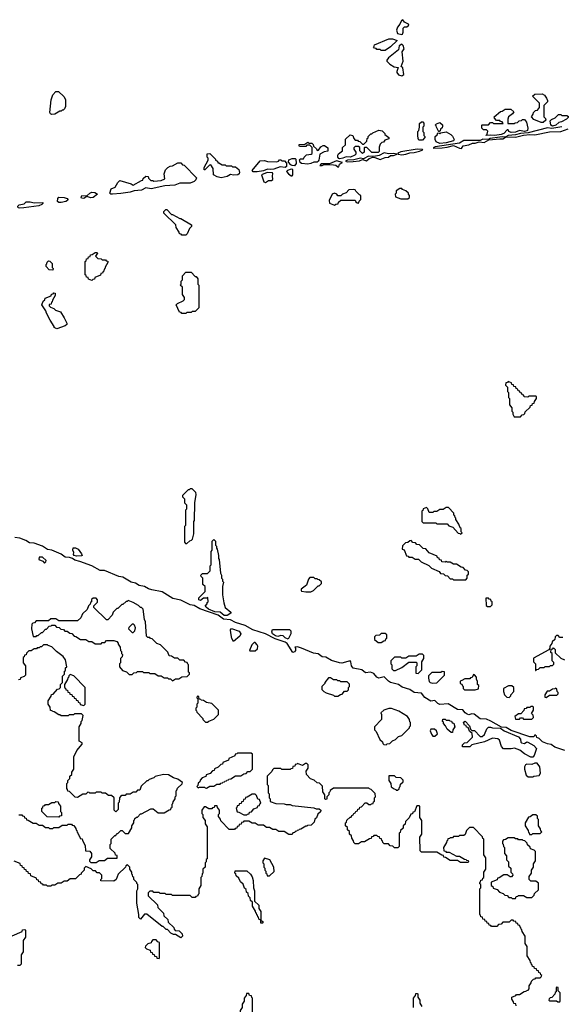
# Model space of a CAD drawing. Extents: x 2889633 to 3052318, y 540750 to 918690.
# Tile 265 of 656: x 2944005 to 2949250, y 732125 to 741668. Entities that reach past the tile are written whole.
import ezdxf

# ---------------------------------------------------------------- set-up
doc = ezdxf.new("R2010")
doc.units = 0

msp = doc.modelspace()

# ---------------------------------------------------------------- linework, layer by layer
at = {"layer": '0CON02XD'}
for points in [[(2947705, 741522.5), (2947713, 741527), (2947720, 741545), (2947717.5, 741585), (2947733, 741597), (2947755, 741597.5), (2947772.5, 741615), (2947770, 741625), (2947732.3, 741642.3), (2947715, 741667.5), (2947701.7, 741658.3), (2947686.1, 741623.9), (2947662.5, 741595), (2947652.5, 741565), (2947662.5, 741535), (2947705, 741522.5)], [(2947545, 741370), (2947505, 741370), (2947495, 741380), (2947465, 741380), (2947458.3, 741388.3), (2947441.7, 741391.7), (2947430, 741405), (2947438.3, 741411.7), (2947440, 741425), (2947578.3, 741481.7), (2947615, 741482.5), (2947660, 741465), (2947597.5, 741405), (2947545, 741370)], [(2947705, 741122.5), (2947726.2, 741135), (2947715, 741200), (2947700, 741215), (2947720, 741265), (2947710, 741355), (2947726.7, 741385), (2947717.7, 741417.7), (2947705, 741430), (2947680, 741415), (2947672.5, 741375), (2947575, 741297.5), (2947560, 741275), (2947560, 741265), (2947590, 741235), (2947631.2, 741211.2), (2947670, 741205), (2947656.2, 741165), (2947658.8, 741155), (2947675, 741133.3), (2947705, 741122.5)], [(2944315, 740747.5), (2944303.6, 740753.6), (2944298.3, 740768.3), (2944308.3, 740891.7), (2944325, 740940), (2944355, 740970), (2944381.7, 740971.7), (2944433, 740923), (2944447.5, 740895), (2944447.5, 740825), (2944440, 740805), (2944425, 740790), (2944415, 740790), (2944405, 740780), (2944395, 740780), (2944345, 740752.5), (2944315, 740747.5)], [(2949075, 740672.5), (2949055, 740672.5), (2948985, 740700), (2948960, 740725), (2948978.3, 740751.7), (2948981.7, 740768.3), (2949001.7, 740788.3), (2949018.3, 740791.7), (2949040, 740815), (2949038.3, 740858.3), (2948970, 740925), (2948993, 740947), (2949065, 740950), (2949087.5, 740935), (2949108.3, 740908.3), (2949117.5, 740885), (2949115, 740870), (2949080, 740835), (2949080, 740725), (2949098.3, 740708.3), (2949100, 740695), (2949075, 740672.5)], [(2948605, 740544.5), (2948565, 740548.8), (2948520, 740545), (2948531.7, 740558.3), (2948537.5, 740587.5), (2948525, 740600), (2948495, 740600), (2948480, 740615), (2948480, 740645), (2948485, 740650), (2948545, 740650), (2948565, 740670), (2948585, 740670), (2948595, 740660), (2948688.3, 740661.7), (2948678.3, 740678.3), (2948661.7, 740681.7), (2948655, 740690), (2948621.7, 740691.7), (2948601.7, 740711.7), (2948600, 740725), (2948661.7, 740778.3), (2948678.3, 740781.7), (2948705, 740800), (2948761.7, 740801.7), (2948790, 740775), (2948776.4, 740753.6), (2948740, 740725), (2948732.5, 740705), (2948731.7, 740661.7), (2948795, 740660), (2948801.7, 740668.3), (2948825, 740670), (2948841.7, 740688.3), (2948865, 740690), (2948875, 740700), (2948895, 740700), (2948913.6, 740673.6), (2948927.5, 740615), (2948924.2, 740595), (2948915, 740588.9), (2948894.6, 740584.6), (2948845, 740594.2), (2948805, 740576.2), (2948765, 740573.1), (2948742.5, 740585), (2948735, 740600), (2948725, 740600), (2948692.5, 740565), (2948667.5, 740555), (2948605, 740544.5)], [(2949165, 740634.5), (2949148.8, 740645), (2949143, 740687), (2949155, 740700), (2949190, 740715), (2949221.7, 740748.3), (2949245, 740750), (2949255, 740740), (2949305, 740740), (2949318.3, 740728.3), (2949318.3, 740721.7), (2949300, 740705), (2949251.7, 740678.3), (2949225, 740672.5), (2949196.7, 740645), (2949165, 740634.5)], [(2947105, 740318), (2947095, 740322), (2947086.2, 740335), (2947086.7, 740353.3), (2947093.6, 740366.4), (2947130, 740395), (2947131.7, 740428.3), (2947160, 740455), (2947161.7, 740508.3), (2947205, 740550), (2947230, 740545), (2947240, 740515), (2947255, 740500), (2947275, 740500), (2947281.7, 740491.7), (2947298.3, 740488.3), (2947325, 740460), (2947338.3, 740461.7), (2947368.3, 740491.7), (2947370, 740515), (2947378.3, 740521.7), (2947380, 740535), (2947405, 740560), (2947415, 740560), (2947425, 740570), (2947483, 740597), (2947515, 740590), (2947540, 740565), (2947540, 740555), (2947580, 740525), (2947578.3, 740511.7), (2947541.7, 740498.3), (2947528.3, 740481.7), (2947511.7, 740478.3), (2947495, 740460), (2947487, 740433), (2947485, 740390), (2947475, 740380), (2947415, 740380), (2947368.3, 740428.3), (2947345, 740430), (2947340, 740425), (2947340, 740385), (2947325, 740370), (2947300, 740395), (2947298.3, 740428.3), (2947285, 740440), (2947255, 740440), (2947240, 740425), (2947241.7, 740411.7), (2947260, 740385), (2947260, 740365), (2947250, 740355), (2947207.5, 740335), (2947165, 740337.5), (2947135, 740324.2), (2947105, 740318)], [(2947905, 740500), (2947870.7, 740500.7), (2947862.5, 740515), (2947860, 740545), (2947860, 740585), (2947870, 740595), (2947877.5, 740625), (2947878.3, 740661.7), (2947895, 740677.5), (2947907.5, 740677.5), (2947920, 740665), (2947920, 740635), (2947910, 740625), (2947910, 740585), (2947920, 740575), (2947920, 740545), (2947930, 740535), (2947930, 740525), (2947905, 740500)], [(2948065, 740580), (2948040, 740625), (2948038.3, 740638.3), (2948030, 740645), (2948041.7, 740658.3), (2948075, 740670), (2948098.3, 740648.3), (2948100, 740635), (2948095, 740620), (2948080, 740605), (2948078.3, 740591.7), (2948065, 740580)], [(2949255, 740628.6), (2949157, 740613), (2949115, 740618.8), (2948928.6, 740571.4), (2948855, 740565.8), (2948807.7, 740552.3), (2948734.2, 740545.8), (2948711.7, 740531.7), (2948805, 740528.8), (2948885, 740548.8), (2948945, 740554), (2948995, 740550.8), (2949135, 740581.4), (2949245, 740583.8), (2949315, 740610)], [(2948285, 740420), (2948300, 740445), (2948356.1, 740453.9), (2948390.7, 740469.3), (2948415, 740470), (2948455, 740483.3), (2948503, 740477), (2948548.3, 740501.7), (2948655, 740513.8), (2948685, 740512), (2948708.3, 740528.3), (2948685, 740533.3), (2948655, 740530), (2948560, 740515), (2948545, 740506.7), (2948490.5, 740509.6), (2948463.3, 740496.7), (2948305, 740496.7), (2948265, 740471.2), (2948030, 740435), (2948010, 740425), (2948015, 740423.3), (2948095, 740426.7), (2948145, 740431.2), (2948205, 740447.5), (2948265, 740422.5), (2948285, 740420)], [(2948075, 740467.5), (2948037.5, 740485), (2948030, 740505), (2948030, 740535), (2948048.3, 740551.7), (2948055, 740570), (2948068.3, 740568.3), (2948075, 740560), (2948085, 740570), (2948135, 740580), (2948180, 740555), (2948195, 740540), (2948212.5, 740505), (2948207.5, 740495), (2948135, 740474.5), (2948075, 740467.5)], [(2946795, 740267.1), (2946735, 740272.5), (2946720, 740285), (2946718.3, 740298.3), (2946710, 740305), (2946725, 740320), (2946755, 740320), (2946760, 740335), (2946783, 740357), (2946827, 740363), (2946838.3, 740371.7), (2946838.3, 740428.3), (2946815, 740450), (2946785, 740450), (2946775, 740440), (2946715, 740440), (2946710, 740445), (2946711.7, 740458.3), (2946765, 740460), (2946795, 740480), (2946805, 740470), (2946835, 740470), (2946848.3, 740458.3), (2946851.7, 740441.7), (2946880, 740415), (2946885, 740400), (2946898.3, 740401.7), (2946920, 740435), (2946945, 740447.5), (2946957, 740447), (2946990, 740425), (2946988.3, 740391.7), (2946953, 740387), (2946910, 740365), (2946903.3, 740305), (2946896.7, 740295), (2946885, 740286.7), (2946855, 740286.7), (2946825, 740272.9), (2946795, 740267.1)], [(2947705, 740356.7), (2947745, 740363.8), (2947783.9, 740376.1), (2947825, 740378.8), (2947878, 740392), (2947910, 740405), (2947905, 740410), (2947855, 740411.2), (2947695, 740387.1), (2947667.5, 740375), (2947670, 740365), (2947705, 740356.7)], [(2945955, 740134.5), (2945917.5, 740145), (2945882.5, 740165), (2945880, 740225), (2945855, 740260), (2945841.7, 740258.3), (2945798.3, 740211.7), (2945791.7, 740211.7), (2945790, 740235), (2945830, 740305), (2945830, 740325), (2945820, 740335), (2945821.7, 740368.3), (2945845, 740370), (2945900, 740315), (2945900, 740305), (2945920, 740295), (2945925, 740280), (2945935, 740280), (2945965, 740260), (2945995, 740260), (2946005, 740250), (2946055, 740250), (2946065, 740240), (2946095, 740240), (2946127, 740217), (2946133.8, 740185), (2946131.2, 740175), (2946117.5, 740165), (2946075, 740159.2), (2946045, 740167.5), (2946015, 740147.5), (2945955, 740134.5)], [(2946265, 740193.8), (2946257.5, 740205), (2946335, 740300), (2946375, 740302.5), (2946405, 740292.5), (2946495, 740290), (2946510, 740295), (2946521.7, 740308.3), (2946535, 740310), (2946545, 740300), (2946568.3, 740298.3), (2946587.5, 740277.5), (2946588.8, 740245), (2946575, 740234.2), (2946527, 740243), (2946465, 740217.5), (2946435, 740214.4), (2946405, 740220), (2946365, 740204.3), (2946305, 740194.3), (2946265, 740193.8)], [(2946665, 740251.4), (2946645, 740252.9), (2946631.7, 740261.7), (2946608.3, 740288.3), (2946611.7, 740308.3), (2946645, 740322.5), (2946671.7, 740321.7), (2946680, 740315), (2946681.2, 740275), (2946665, 740251.4)], [(2947175, 740290), (2947235, 740294), (2947295, 740301.2), (2947325, 740312.5), (2947365, 740300), (2947388.8, 740321.2), (2947425, 740333.8), (2947445, 740333.3), (2947495, 740312.5), (2947545, 740333.3), (2947575, 740336.7), (2947595, 740350), (2947625, 740350), (2947660, 740365), (2947625, 740370), (2947575, 740366), (2947535, 740377.5), (2947487.5, 740352.5), (2947435, 740340), (2947384.1, 740345.9), (2947335, 740320), (2947305, 740326.2), (2947239.3, 740310.7), (2947180, 740305), (2947160, 740295), (2947175, 740290)], [(2944905, 739976), (2944886.7, 739976.7), (2944877.5, 739985), (2944891.7, 740028.3), (2944930, 740045), (2944955, 740090), (2944975, 740110), (2945085, 740077.5), (2945105, 740062.5), (2945185, 740110), (2945198.3, 740111.7), (2945201.7, 740128.3), (2945225, 740150), (2945248.3, 740148.3), (2945251.7, 740131.7), (2945275, 740110), (2945295, 740110), (2945305, 740102.5), (2945375, 740107.5), (2945410, 740125), (2945402.5, 740175), (2945417, 740213), (2945440, 740235), (2945463, 740247), (2945485, 740250), (2945535, 740280), (2945565, 740280), (2945581.7, 740261.7), (2945598.3, 740258.3), (2945717.5, 740135), (2945710, 740115), (2945695, 740098.8), (2945655, 740084.3), (2945555, 740083.8), (2945507.6, 740062.4), (2945411.7, 740058.3), (2945277.7, 740027.7), (2945225, 740036.7), (2945185, 740014.2), (2945115, 740008.8), (2945075, 739995.8), (2944985, 739984.3), (2944905, 739976)], [(2946645, 740153.3), (2946650, 740165), (2946650, 740215), (2946635, 740220), (2946597.5, 740205), (2946590, 740195), (2946607.5, 740175), (2946633.9, 740153.9), (2946645, 740153.3)], [(2947095, 740240), (2947103.6, 740266.4), (2947130, 740285), (2947071.7, 740298.3), (2947005, 740270), (2946925, 740270), (2946910, 740255), (2946935, 740253.8), (2946955, 740262.5), (2947045, 740261.2), (2947067, 740257), (2947085, 740240), (2947095, 740240)], [(2946385, 740090), (2946415, 740110), (2946445, 740110), (2946455, 740120), (2946452.5, 740155), (2946457.5, 740175), (2946453, 740183), (2946400, 740185), (2946347.5, 740165), (2946370, 740095), (2946385, 740090)], [(2947055, 739870), (2947065, 739880), (2947088.3, 739881.7), (2947091.7, 739898.3), (2947115, 739920), (2947255, 739920), (2947261.7, 739901.7), (2947271.7, 739891.7), (2947285, 739890), (2947291.7, 739908.3), (2947310, 739925), (2947310, 739965), (2947295, 739970), (2947260, 740005), (2947255, 740020), (2947235, 740022.5), (2947193, 740017), (2947165, 739990), (2947130, 739975), (2947115, 739960), (2947085, 739960), (2947076.4, 739976.4), (2947055, 739987.5), (2947030, 739975), (2947002.5, 739915), (2947005, 739890), (2947055, 739870)], [(2947765, 739930), (2947780, 739945), (2947780, 739965), (2947770, 739975), (2947770, 739985), (2947745, 740010), (2947711.7, 740021.7), (2947705, 740030), (2947685, 740030), (2947651.7, 740008.3), (2947650, 739985), (2947640, 739975), (2947645, 739950), (2947695, 739930), (2947765, 739930)], [(2944384.3, 739894.3), (2944370, 739905), (2944373.8, 739935), (2944385, 739946.2), (2944436.7, 739943.3), (2944463.6, 739933.6), (2944470, 739925), (2944466.7, 739915), (2944452.5, 739905), (2944405, 739894.4), (2944384.3, 739894.3)], [(2944625, 739934), (2944605, 739937.5), (2944601.2, 739945), (2944607.5, 739962.5), (2944655, 739960), (2944685, 739987.5), (2944703.6, 739996.4), (2944731.7, 739991.7), (2944760, 739975), (2944717.5, 739945), (2944695, 739942.5), (2944655, 739952.5), (2944625, 739934)], [(2944005, 739840), (2943990, 739845), (2943988.3, 739861.7), (2943998.3, 739871.7), (2944047, 739883), (2944068.3, 739901.7), (2944105, 739902.5), (2944145, 739892.5), (2944230, 739895), (2944230, 739885), (2944220, 739875), (2944190, 739865), (2944045, 739844), (2944005, 739840)], [(2945615, 739580), (2945575, 739580), (2945568.3, 739588.3), (2945551.7, 739591.7), (2945548.3, 739608.3), (2945520, 739655), (2945518.3, 739678.3), (2945401.7, 739791.7), (2945401.7, 739808.3), (2945421.7, 739828.3), (2945428.3, 739828.3), (2945475, 739780), (2945485, 739780), (2945555, 739740), (2945565, 739740), (2945668.3, 739678.3), (2945668.3, 739661.7), (2945650, 739645), (2945628.3, 739591.7), (2945615, 739580)], [(2944705, 739140), (2944671.7, 739151.7), (2944668.3, 739168.3), (2944651.7, 739171.7), (2944648.3, 739188.3), (2944640, 739195), (2944640, 739325), (2944648.3, 739331.7), (2944651.7, 739348.3), (2944668.3, 739351.7), (2944671.7, 739368.3), (2944688.3, 739371.7), (2944691.7, 739388.3), (2944708.3, 739391.7), (2944735, 739410), (2944755, 739410), (2944760, 739405), (2944740, 739375), (2944761.7, 739351.7), (2944795, 739350), (2944805, 739340), (2944835, 739340), (2944841.7, 739331.7), (2944858.3, 739328.3), (2944860, 739315), (2944831.7, 739268.3), (2944828.3, 739251.7), (2944821.7, 739248.3), (2944818.3, 739231.7), (2944811.7, 739228.3), (2944808.3, 739211.7), (2944791.7, 739208.3), (2944788.3, 739191.7), (2944731.7, 739168.3), (2944728.3, 739151.7), (2944711.7, 739148.3), (2944705, 739140)], [(2944325, 739240), (2944291.7, 739241.7), (2944260, 739275), (2944260, 739295), (2944268.3, 739301.7), (2944271.7, 739318.3), (2944285, 739330), (2944298.3, 739328.3), (2944320, 739305), (2944320, 739265), (2944330, 739255), (2944325, 739240)], [(2945615, 738820), (2945575, 738820), (2945568.3, 738828.3), (2945551.7, 738831.7), (2945520, 738905), (2945531.7, 738918.3), (2945588.3, 738941.7), (2945600, 738955), (2945600, 738975), (2945580, 739005), (2945580, 739075), (2945560, 739095), (2945570, 739105), (2945570, 739135), (2945580, 739145), (2945580, 739185), (2945615, 739220), (2945665, 739220), (2945705, 739180), (2945715, 739180), (2945730, 739155), (2945730, 739105), (2945740, 739095), (2945740, 738875), (2945705, 738840), (2945675, 738840), (2945665, 738830), (2945625, 738830), (2945615, 738820)], [(2944365, 738672.5), (2944340, 738685), (2944340, 738695), (2944300, 738755), (2944263, 738823), (2944257, 738847), (2944220, 738905), (2944231.7, 738938.3), (2944248.3, 738951.7), (2944251.7, 738968.3), (2944308.3, 738991.7), (2944311.7, 739008.3), (2944328.3, 739011.7), (2944335, 739020), (2944348.3, 739018.3), (2944350, 738995), (2944321.7, 738948.3), (2944318.3, 738931.7), (2944311.7, 738928.3), (2944308.3, 738911.7), (2944291.7, 738908.3), (2944290, 738895), (2944301.7, 738881.7), (2944335, 738870), (2944353, 738853), (2944400, 738835), (2944437, 738777), (2944460, 738725), (2944460, 738715), (2944445, 738700), (2944365, 738672.5)], [(2948855, 737820), (2948871.7, 737838.3), (2948888.3, 737841.7), (2948898.3, 737851.7), (2948901.7, 737868.3), (2948948.3, 737911.7), (2948951.7, 737928.3), (2948968.3, 737931.7), (2948971.7, 737948.3), (2948988.3, 737951.7), (2948991.7, 737968.3), (2949010, 737995), (2949010, 738015), (2949005, 738020), (2948935, 738020), (2948925, 738010), (2948891.7, 738011.7), (2948888.3, 738028.3), (2948871.7, 738031.7), (2948868.3, 738048.3), (2948851.7, 738051.7), (2948848.3, 738068.3), (2948831.7, 738071.7), (2948828.3, 738088.3), (2948811.7, 738091.7), (2948808.3, 738108.3), (2948791.7, 738111.7), (2948788.3, 738128.3), (2948771.7, 738131.7), (2948768.3, 738148.3), (2948735, 738160), (2948728.3, 738151.7), (2948711.7, 738148.3), (2948710, 738125), (2948730, 738105), (2948730, 738065), (2948740, 738055), (2948740, 738005), (2948750, 737995), (2948750, 737935), (2948770, 737905), (2948770, 737875), (2948780, 737865), (2948780, 737845), (2948795, 737820), (2948855, 737820)], [(2945625, 736590), (2945651.7, 736618.3), (2945668.3, 736621.7), (2945678.3, 736631.7), (2945692.5, 736685), (2945692.5, 736805), (2945697.5, 736815), (2945702.5, 736985), (2945712.5, 737065), (2945710, 737085), (2945675, 737120), (2945655, 737120), (2945645, 737110), (2945635, 737110), (2945580, 737055), (2945581.7, 737041.7), (2945600, 737025), (2945600, 736985), (2945620, 736965), (2945620, 736925), (2945610, 736915), (2945610, 736765), (2945600, 736755), (2945600, 736605), (2945611.7, 736591.7), (2945625, 736590)], [(2948275, 736680), (2948290, 736695), (2948280, 736705), (2948280, 736735), (2948271.7, 736741.7), (2948258.3, 736778.3), (2948230, 736825), (2948230, 736835), (2948221.7, 736841.7), (2948218.3, 736858.3), (2948210, 736865), (2948210, 736885), (2948158.3, 736938.3), (2948135, 736940), (2948105, 736920), (2948075, 736920), (2948045, 736900), (2948015, 736900), (2948005, 736890), (2947971.7, 736891.7), (2947958.3, 736928.3), (2947945, 736940), (2947911.7, 736928.3), (2947908.3, 736911.7), (2947900, 736905), (2947900, 736805), (2947911.7, 736791.7), (2948035, 736790), (2948045, 736780), (2948145, 736780), (2948161.7, 736761.7), (2948198.3, 736748.3), (2948251.7, 736691.7), (2948268.3, 736688.3), (2948275, 736680)], [(2949284.3, 734584.3), (2949187.8, 734617.8), (2949152.5, 734642.5), (2949115, 734648.1), (2949067.9, 734667.9), (2949035, 734702.5), (2949011.7, 734711.7), (2949010, 734725), (2948995, 734737.5), (2948982.5, 734717.5), (2948945, 734717.5), (2948765, 734777.1), (2948715, 734806.2), (2948670.5, 734810.4), (2948569.1, 734869.1), (2948525, 734887.5), (2948463.1, 734893.1), (2948405, 734937.5), (2948385, 734940), (2948355, 734932), (2948337, 734937), (2948318.8, 734948.8), (2948295, 734978), (2948245, 734982.5), (2948155, 735036), (2948075, 735032), (2948055, 735040), (2948025, 735068), (2947985, 735063.3), (2947929.4, 735099.4), (2947895, 735140), (2947825, 735145.8), (2947783.3, 735175), (2947707.5, 735197.5), (2947675, 735224), (2947597.5, 735245), (2947575, 735256.2), (2947535, 735300), (2947484.3, 735284.3), (2947463.8, 735295), (2947435, 735332.5), (2947403, 735343), (2947355, 735337.5), (2947317.3, 735367.3), (2947234.3, 735384.3), (2947218, 735405), (2947212.5, 735445), (2947205, 735452.5), (2947125, 735431.2), (2947103, 735433), (2947025, 735456.2), (2946968.6, 735488.6), (2946933.1, 735493.1), (2946895, 735522), (2946849.4, 735529.4), (2946735, 735578), (2946695, 735588.8), (2946670, 735585), (2946676.7, 735576.7), (2946676.7, 735555), (2946665, 735540), (2946650, 735535), (2946595, 735622.5), (2946575.6, 735635.6), (2946478.3, 735668.3), (2946385.9, 735715.9), (2946264.1, 735754.1), (2946187.5, 735795), (2946096.2, 735825), (2946045, 735850), (2945978.3, 735858.3), (2945925.5, 735895.5), (2945748.3, 735958.3), (2945695, 735990), (2945655, 735997.5), (2945565, 736042), (2945488.1, 736058.1), (2945385, 736122), (2945283, 736143), (2945252.5, 736152.5), (2945215, 736174), (2945162.7, 736182.7), (2945125, 736207.5), (2945085.6, 736215.5), (2945003.9, 736263.9), (2944965, 736270.8), (2944825, 736328.8), (2944785, 736328.8), (2944702.5, 736375), (2944587.3, 736417.3), (2944538.3, 736428.3), (2944516.7, 736445), (2944485.9, 736455.9), (2944445, 736458.8), (2944405, 736486), (2944315, 736526), (2944274, 736534), (2944225, 736566.2), (2944145, 736595.7), (2944098.8, 736598.8), (2944065, 736619.2), (2944005, 736641.2), (2943957.5, 736647.5)], [(2945985, 735892), (2945947, 735927), (2945895, 735929.2), (2945833.3, 735955), (2945810, 735975), (2945800, 735985), (2945820, 736005), (2945821.7, 736018.3), (2945830, 736025), (2945828.3, 736068.3), (2945815, 736060), (2945785, 736060), (2945755, 736040), (2945740, 736045), (2945740, 736065), (2945800, 736125), (2945800, 736175), (2945780, 736195), (2945780, 736255), (2945761.7, 736271.7), (2945760, 736285), (2945775, 736300), (2945825, 736300), (2945850, 736325), (2945850, 736375), (2945860, 736385), (2945860, 736515), (2945870, 736525), (2945870, 736615), (2945885, 736630), (2945900, 736615), (2945900, 736575), (2945910, 736565), (2945910, 736545), (2945917, 736537), (2945930, 736475), (2945930, 736445), (2945937.5, 736435), (2945950, 736305), (2945960, 736285), (2945960, 736255), (2945970, 736245), (2945970, 736225), (2945977.5, 736215), (2945967.5, 736175), (2945967.5, 736095), (2945982.5, 736015), (2945995, 735970), (2946050, 735925), (2946050, 735915), (2946015, 735893.8), (2945985, 735892)], [(2948325, 736240), (2948340, 736255), (2948340, 736285), (2948350, 736295), (2948350, 736315), (2948338.3, 736328.3), (2948321.7, 736331.7), (2948298.3, 736358.3), (2948281.7, 736361.7), (2948235, 736390), (2948205, 736390), (2948175, 736410), (2948145, 736410), (2948135, 736420), (2948125, 736410), (2948091.7, 736411.7), (2948088.3, 736428.3), (2948071.7, 736431.7), (2948068.3, 736448.3), (2948051.7, 736451.7), (2948048.3, 736468.3), (2947971.7, 736501.7), (2947938.3, 736538.3), (2947911.7, 736541.7), (2947878.3, 736578.3), (2947851.7, 736581.7), (2947838.3, 736598.3), (2947811.7, 736601.7), (2947795, 736620), (2947781.7, 736618.3), (2947765, 736600), (2947741.7, 736598.3), (2947711.7, 736568.3), (2947710, 736535), (2947728.3, 736528.3), (2947751.7, 736471.7), (2947768.3, 736468.3), (2947775, 736460), (2947805, 736460), (2947835, 736440), (2947868.3, 736438.3), (2947891.7, 736411.7), (2947968.3, 736378.3), (2947991.7, 736351.7), (2948068.3, 736318.3), (2948081.7, 736301.7), (2948108.3, 736298.3), (2948125, 736280), (2948148.3, 736278.3), (2948175, 736250), (2948195, 736250), (2948205, 736240), (2948325, 736240)], [(2944555, 736467.5), (2944532.5, 736475), (2944527.5, 736485), (2944530, 736505), (2944520, 736525), (2944521.7, 736548.3), (2944545, 736550), (2944570, 736535), (2944605, 736490), (2944610, 736475), (2944605, 736470), (2944555, 736467.5)], [(2944245, 736400), (2944258.3, 736411.7), (2944260, 736425), (2944225, 736460), (2944195, 736460), (2944190, 736435), (2944228.3, 736418.3), (2944245, 736400)], [(2946825, 736122.5), (2946850, 736135), (2946895, 736180), (2946905, 736180), (2946928.3, 736201.7), (2946928.3, 736218.3), (2946905, 736240), (2946891.7, 736241.7), (2946885, 736250), (2946865, 736250), (2946855, 736260), (2946815, 736260), (2946802.5, 736245), (2946783, 736187), (2946731.7, 736148.3), (2946730, 736135), (2946735, 736130), (2946775, 736122.5), (2946825, 736122.5)], [(2945485, 735260), (2945515, 735280), (2945545, 735280), (2945575, 735300), (2945628.3, 735301.7), (2945650, 735325), (2945648.3, 735338.3), (2945640, 735345), (2945640, 735415), (2945631.7, 735421.7), (2945628.3, 735438.3), (2945611.7, 735441.7), (2945595, 735460), (2945555, 735460), (2945535, 735480), (2945505, 735480), (2945475, 735500), (2945451.7, 735501.7), (2945438.3, 735538.3), (2945368.3, 735608.3), (2945331.7, 735621.7), (2945288.3, 735668.3), (2945271.7, 735671.7), (2945265, 735680), (2945245, 735680), (2945231.7, 735691.7), (2945221.7, 735831.7), (2945212.5, 735855), (2945200, 735955), (2945185, 735970), (2945175, 735970), (2945155, 735990), (2945105, 736020), (2945055, 736040), (2945045, 736030), (2945035, 736030), (2945005, 736000), (2944995, 736000), (2944955, 735960), (2944945, 735960), (2944910, 735925), (2944900, 735895), (2944858.3, 735851.7), (2944845, 735850), (2944721.7, 735971.7), (2944721.7, 735988.3), (2944758.3, 736021.7), (2944760, 736045), (2944745, 736060), (2944715, 736060), (2944701.7, 736048.3), (2944700, 736025), (2944691.7, 736018.3), (2944688.3, 736001.7), (2944671.7, 735988.3), (2944658.3, 735951.7), (2944611.7, 735908.3), (2944598.3, 735871.7), (2944565, 735840), (2944385, 735840), (2944355, 735860), (2944305, 735860), (2944285, 735840), (2944165, 735840), (2944148.3, 735821.7), (2944131.7, 735818.3), (2944121.7, 735808.3), (2944120, 735765), (2944135, 735690), (2944165, 735690), (2944171.7, 735698.3), (2944185, 735700), (2944215, 735730), (2944225, 735730), (2944255, 735760), (2944265, 735760), (2944291.7, 735788.3), (2944308.3, 735791.7), (2944315, 735800), (2944345, 735800), (2944361.7, 735781.7), (2944388.3, 735778.3), (2944401.7, 735761.7), (2944428.3, 735758.3), (2944441.7, 735741.7), (2944465, 735740), (2944491.7, 735721.7), (2944508.3, 735718.3), (2944531.7, 735691.7), (2944548.3, 735688.3), (2944595, 735660), (2944645, 735660), (2944675, 735640), (2944705, 735640), (2944735, 735620), (2944795, 735620), (2944805, 735630), (2944828.3, 735631.7), (2944845, 735650), (2944915, 735650), (2944945, 735640), (2944960, 735625), (2944960, 735615), (2944977, 735587), (2944980, 735555), (2944990, 735545), (2944990, 735525), (2945000, 735515), (2944998.3, 735491.7), (2944980, 735475), (2944980, 735435), (2944970, 735425), (2944970, 735395), (2945001.7, 735361.7), (2945038.3, 735348.3), (2945065, 735320), (2945095, 735320), (2945111.7, 735338.3), (2945135, 735340), (2945145, 735350), (2945195, 735350), (2945205, 735340), (2945255, 735340), (2945265, 735330), (2945315, 735330), (2945345, 735310), (2945375, 735310), (2945405, 735290), (2945435, 735290), (2945445, 735280), (2945465, 735280), (2945485, 735260)], [(2948565, 735980), (2948580, 735995), (2948580, 736025), (2948571.7, 736031.7), (2948568.3, 736048.3), (2948551.7, 736051.7), (2948545, 736060), (2948520, 736060), (2948521.7, 735991.7), (2948535, 735980), (2948565, 735980)], [(2945105, 735730), (2945120, 735745), (2945127.5, 735775), (2945118.3, 735798.3), (2945108.3, 735808.3), (2945095, 735810), (2945061.7, 735778.3), (2945060, 735765), (2945095, 735730), (2945105, 735730)], [(2946075, 735640), (2946060.7, 735670.7), (2946050, 735725), (2946047.5, 735755), (2946055, 735767.5), (2946130.7, 735740.7), (2946146.7, 735715), (2946136.4, 735693.6), (2946075, 735640)], [(2946605, 735662.5), (2946575, 735677.5), (2946555, 735696.7), (2946535, 735698), (2946505, 735688.6), (2946481.2, 735695), (2946453.8, 735715), (2946447.5, 735735), (2946451.7, 735758.3), (2946618.3, 735758.3), (2946630, 735745), (2946630, 735715), (2946605, 735662.5)], [(2947505, 735630), (2947531.7, 735648.3), (2947548.3, 735651.7), (2947551.7, 735668.3), (2947560, 735675), (2947560, 735705), (2947545, 735720), (2947505, 735720), (2947488.3, 735701.7), (2947455, 735700), (2947440, 735685), (2947441.7, 735661.7), (2947475, 735630), (2947505, 735630)], [(2949265, 735680), (2949235, 735680), (2949218.3, 735698.3), (2949205, 735700), (2949190, 735685), (2949188.3, 735661.7), (2949161.7, 735638.3), (2949158.3, 735621.7), (2949140, 735595), (2949140, 735575), (2949128.3, 735561.7), (2948981.7, 735478.3), (2948980, 735445), (2949000, 735425), (2949000, 735360), (2949005, 735360)], [(2943995, 733960), (2944025, 733960), (2944031.7, 733951.7), (2944048.3, 733948.3), (2944051.7, 733931.7), (2944068.3, 733928.3), (2944071.7, 733911.7), (2944088.3, 733908.3), (2944135, 733880), (2944165, 733880), (2944195, 733860), (2944225, 733860), (2944255, 733840), (2944285, 733840), (2944295, 733830), (2944325, 733830), (2944335, 733840), (2944385, 733840), (2944415, 733860), (2944465, 733860), (2944475, 733870), (2944505, 733870), (2944511.7, 733861.7), (2944528.3, 733858.3), (2944548.3, 733828.3), (2944551.7, 733811.7), (2944558.3, 733808.3), (2944561.7, 733791.7), (2944568.3, 733788.3), (2944571.7, 733771.7), (2944578.3, 733768.3), (2944581.7, 733751.7), (2944588.3, 733748.3), (2944591.7, 733731.7), (2944608.3, 733728.3), (2944611.7, 733711.7), (2944640, 733665), (2944641.7, 733611.7), (2944685, 733610), (2944700, 733585), (2944700, 733555), (2944680, 733525), (2944681.7, 733511.7), (2944695, 733500), (2944745, 733500), (2944775, 733520), (2944825, 733520), (2944855, 733540), (2944948.3, 733541.7), (2944948.3, 733568.3), (2944931.7, 733571.7), (2944928.3, 733588.3), (2944880, 733635), (2944880, 733675), (2944890, 733685), (2944890, 733725), (2944925, 733760), (2944935, 733760), (2944945, 733780), (2944955, 733780), (2944985, 733810), (2944998.3, 733808.3), (2945025, 733780), (2945058.3, 733781.7), (2945090, 733835), (2945090, 733855), (2945110, 733885), (2945110, 733905), (2945118.3, 733911.7), (2945120, 733925), (2945135, 733940), (2945145, 733940), (2945175, 733970), (2945185, 733970), (2945275, 734020), (2945298.3, 734018.3), (2945345, 733980), (2945405, 733980), (2945451.7, 734008.3), (2945468.3, 734011.7), (2945471.7, 734028.3), (2945480, 734035), (2945480, 734065), (2945488.3, 734071.7), (2945491.7, 734088.3), (2945510, 734115), (2945510, 734135), (2945520, 734145), (2945520, 734195), (2945528.3, 734201.7), (2945531.7, 734218.3), (2945578.3, 734261.7), (2945580, 734275), (2945537, 734307), (2945495, 734320), (2945445, 734350), (2945398.3, 734351.7), (2945318.3, 734331.7), (2945305, 734320), (2945260, 734305), (2945245, 734290), (2945235, 734290), (2945181.7, 734238.3), (2945168.3, 734201.7), (2945145, 734200), (2945128.3, 734181.7), (2945105, 734180), (2945075, 734160), (2945035, 734160), (2945025, 734150), (2944995, 734150), (2944981.7, 734138.3), (2944970, 734125), (2944967.5, 734085), (2944960, 734075), (2944957, 734013), (2944935, 733990), (2944920, 734005), (2944920, 734125), (2944895, 734150), (2944865, 734150), (2944835, 734170), (2944805, 734170), (2944795, 734180), (2944745, 734180), (2944735, 734170), (2944685, 734170), (2944678.3, 734178.3), (2944665, 734180), (2944645, 734160), (2944615, 734160), (2944565, 734130), (2944541.7, 734131.7), (2944488.3, 734188.3), (2944471.7, 734191.7), (2944468.3, 734208.3), (2944460, 734215), (2944460, 734265), (2944470, 734275), (2944470, 734295), (2944490, 734315), (2944490, 734335), (2944508.3, 734351.7), (2944510, 734375), (2944530, 734405), (2944530, 734525), (2944557.5, 734585), (2944610, 734645), (2944608.3, 734658.3), (2944580, 734675), (2944580, 734815), (2944600, 734845), (2944600, 734865), (2944610, 734875), (2944620, 734925), (2944605, 734940), (2944535, 734940), (2944525, 734930), (2944485, 734930), (2944475, 734920), (2944405, 734920), (2944395, 734930), (2944385, 734930), (2944338.3, 734958.3), (2944321.7, 734961.7), (2944318.3, 734968.3), (2944301.7, 734971.7), (2944300, 735005), (2944280, 735035), (2944280, 735065), (2944308.3, 735111.7), (2944311.7, 735128.3), (2944328.3, 735131.7), (2944371.7, 735178.3), (2944388.3, 735181.7), (2944400, 735195), (2944400, 735225), (2944420, 735245), (2944420, 735305), (2944440, 735325), (2944440, 735355), (2944448.3, 735361.7), (2944450, 735385), (2944460, 735395), (2944450, 735465), (2944426.4, 735496.4), (2944360, 735545), (2944315, 735590), (2944281.7, 735601.7), (2944275, 735610), (2944235, 735610), (2944215, 735590), (2944201.7, 735588.3), (2944195, 735580), (2944175, 735580), (2944168.3, 735571.7), (2944145, 735570), (2944115, 735550), (2944095, 735550), (2944071.7, 735528.3), (2944068.3, 735511.7), (2944051.7, 735508.3), (2944048.3, 735491.7), (2944040, 735485), (2944040, 735435), (2944060, 735405), (2944060, 735315), (2944048.3, 735301.7), (2944011.7, 735288.3), (2944008.3, 735271.7), (2943991.7, 735268.3)], [(2946285, 735550), (2946308.3, 735571.7), (2946310, 735595), (2946305, 735610), (2946285, 735630), (2946275, 735630), (2946251.7, 735608.3), (2946230, 735555), (2946235, 735550), (2946285, 735550)], [(2949005, 735360), (2949011.7, 735368.3), (2949028.3, 735371.7), (2949045, 735390), (2949085, 735390), (2949095, 735400), (2949135, 735400), (2949145, 735410), (2949165, 735410), (2949178.3, 735421.7), (2949178.3, 735438.3), (2949160, 735455), (2949160, 735525), (2949150, 735535), (2949151.7, 735568.3), (2949168.3, 735571.7), (2949175, 735580), (2949190, 735565), (2949191.7, 735531.7), (2949245, 735480), (2949280, 735465)], [(2947865, 735330), (2947900, 735365), (2947900, 735445), (2947920, 735475), (2947920, 735505), (2947905, 735520), (2947875, 735520), (2947845, 735500), (2947775, 735500), (2947745, 735480), (2947705, 735480), (2947695, 735490), (2947635, 735490), (2947600, 735455), (2947600, 735425), (2947610, 735415), (2947610, 735375), (2947625, 735360), (2947645, 735360), (2947705, 735390), (2947775, 735440), (2947845, 735440), (2947850, 735435), (2947850, 735405), (2947840, 735395), (2947840, 735335), (2947865, 735330)], [(2948005, 735237.5), (2948045, 735240), (2948120, 735315), (2948118.3, 735348.3), (2948095, 735350), (2948085, 735340), (2947995, 735340), (2947965, 735310), (2947962.5, 735285), (2947970, 735255), (2947980, 735245), (2948005, 735237.5)], [(2944625, 735020), (2944640, 735035), (2944640, 735195), (2944528.3, 735308.3), (2944495, 735320), (2944481.7, 735308.3), (2944478.3, 735291.7), (2944471.7, 735288.3), (2944468.3, 735271.7), (2944440, 735225), (2944440, 735195), (2944448.3, 735188.3), (2944451.7, 735171.7), (2944468.3, 735168.3), (2944471.7, 735151.7), (2944488.3, 735148.3), (2944491.7, 735131.7), (2944508.3, 735128.3), (2944511.7, 735111.7), (2944528.3, 735108.3), (2944531.7, 735091.7), (2944548.3, 735088.3), (2944551.7, 735071.7), (2944568.3, 735068.3), (2944571.7, 735051.7), (2944588.3, 735048.3), (2944591.7, 735031.7), (2944625, 735020)], [(2947085, 735110), (2947111.7, 735128.3), (2947128.3, 735131.7), (2947151.7, 735158.3), (2947175, 735160), (2947188.3, 735171.7), (2947190, 735195), (2947200, 735205), (2947198.3, 735228.3), (2947175, 735250), (2947115, 735250), (2947105, 735260), (2947085, 735260), (2947075, 735270), (2947045, 735270), (2947015, 735290), (2946995, 735290), (2946960, 735245), (2946960, 735235), (2946930, 735205), (2946930, 735175), (2946950, 735155), (2946973, 735143), (2947045, 735120), (2947055, 735110), (2947085, 735110)], [(2948311.7, 735171.7), (2948415, 735172.5), (2948448.3, 735181.7), (2948450, 735215), (2948440, 735225), (2948440, 735255), (2948430, 735275), (2948430, 735295), (2948408.3, 735318.3), (2948400, 735320), (2948388.3, 735291.7), (2948371.7, 735288.3), (2948365, 735280), (2948315, 735280), (2948288.3, 735261.7), (2948271.7, 735258.3), (2948270, 735235), (2948288.3, 735228.3), (2948291.7, 735211.7), (2948300, 735205), (2948300, 735185), (2948311.7, 735171.7)], [(2948745, 735100), (2948760, 735115), (2948760, 735125), (2948790, 735155), (2948790, 735195), (2948771.7, 735211.7), (2948738.3, 735211.7), (2948690, 735185), (2948690, 735155), (2948700, 735125), (2948721.7, 735101.7), (2948745, 735100)], [(2949105, 735100), (2949135, 735120), (2949208.3, 735121.7), (2949220, 735135), (2949218.3, 735148.3), (2949210, 735155), (2949208.3, 735178.3), (2949195, 735190), (2949188.3, 735181.7), (2949165, 735180), (2949135, 735160), (2949111.7, 735158.3), (2949090, 735125), (2949091.7, 735101.7), (2949105, 735100)], [(2945825, 734860), (2945835, 734870), (2945885, 734890), (2945930, 734935), (2945930, 734975), (2945865, 735040), (2945815, 735050), (2945785, 735070), (2945761.7, 735071.7), (2945758.3, 735078.3), (2945741.7, 735081.7), (2945738.3, 735108.3), (2945725, 735110), (2945720, 735095), (2945730, 735085), (2945730, 735045), (2945720, 735035), (2945720, 735005), (2945710, 734995), (2945710, 734975), (2945718.3, 734968.3), (2945720, 734955), (2945780, 734895), (2945780, 734885), (2945805, 734860), (2945825, 734860)], [(2947555, 734640), (2947565, 734650), (2947588.3, 734651.7), (2947615, 734680), (2947645, 734690), (2947675, 734720), (2947705, 734730), (2947780, 734805), (2947780, 734815), (2947790, 734825), (2947790, 734855), (2947783, 734863), (2947780, 734885), (2947760, 734915), (2947677, 734967), (2947605, 734992.5), (2947578.3, 734991.7), (2947533, 734977), (2947501.7, 734948.3), (2947510, 734935), (2947510, 734885), (2947440, 734815), (2947440, 734785), (2947458.3, 734768.3), (2947491.7, 734691.7), (2947518.3, 734668.3), (2947521.7, 734651.7), (2947531.7, 734641.7), (2947555, 734640)], [(2948965, 734890), (2948980, 734905), (2948978.3, 734928.3), (2948960, 734945), (2948980, 734975), (2948980, 735005), (2948975, 735010), (2948955, 735010), (2948945, 735000), (2948915, 735000), (2948908.3, 734991.7), (2948891.7, 734988.3), (2948888.3, 734971.7), (2948858.3, 734941.7), (2948835, 734940), (2948800, 734915), (2948805, 734890), (2948845, 734890), (2948855, 734900), (2948875, 734900), (2948885, 734890), (2948965, 734890)], [(2948195, 734760), (2948185, 734760), (2948145, 734790), (2948130, 734825), (2948110, 734845), (2948108.3, 734858.3), (2948100, 734865), (2948101.7, 734888.3), (2948125, 734890), (2948135, 734880), (2948165, 734880), (2948171.7, 734871.7), (2948188.3, 734868.3), (2948191.7, 734851.7), (2948208.3, 734848.3), (2948220, 734815), (2948200, 734785), (2948195, 734760)], [(2948975, 734520), (2948955, 734520), (2948893, 734553), (2948847, 734587), (2948797, 734607), (2948765, 734600), (2948691.7, 734601.7), (2948672.5, 734625), (2948652.5, 734685), (2948635, 734696.7), (2948585, 734703.3), (2948505, 734667.5), (2948385, 734640), (2948365, 734620), (2948291.7, 734621.7), (2948291.7, 734638.3), (2948311.7, 734658.3), (2948338.3, 734661.7), (2948390, 734715), (2948388.3, 734748.3), (2948361.7, 734771.7), (2948348.3, 734808.3), (2948331.7, 734811.7), (2948328.3, 734828.3), (2948311.7, 734831.7), (2948301.7, 734858.3), (2948318.3, 734868.3), (2948360, 734825), (2948371.7, 734791.7), (2948385, 734780), (2948408.3, 734778.3), (2948465, 734720), (2948485, 734720), (2948505, 734740), (2948530, 734795), (2948545, 734810), (2948565, 734810), (2948585, 734803.8), (2948660, 734800), (2948697.5, 734775), (2948835.9, 734715.9), (2948855.8, 734695.8), (2948857, 734667), (2948865, 734657.5), (2948895, 734652.5), (2948915, 734667.5), (2948925, 734666.7), (2948985, 734632.5), (2949010, 734605), (2948987.5, 734535), (2948975, 734520)], [(2948025, 734722.5), (2948050, 734745), (2948042.5, 734775), (2948021.7, 734791.7), (2947985, 734790), (2947980, 734775), (2947991.7, 734741.7), (2948005, 734722.5), (2948025, 734722.5)], [(2945815, 734220), (2945845, 734240), (2945885, 734240), (2945915, 734260), (2945945, 734260), (2945951.7, 734268.3), (2945968.3, 734271.7), (2945971.7, 734278.3), (2945988.3, 734281.7), (2945991.7, 734288.3), (2946008.3, 734291.7), (2946011.7, 734298.3), (2946028.3, 734301.7), (2946031.7, 734308.3), (2946048.3, 734311.7), (2946095, 734340), (2946145, 734340), (2946175, 734360), (2946198.3, 734361.7), (2946215, 734380), (2946238.3, 734381.7), (2946260, 734405), (2946258.3, 734548.3), (2946245, 734560), (2946115, 734560), (2946108.3, 734551.7), (2946091.7, 734548.3), (2946088.3, 734531.7), (2946031.7, 734508.3), (2946028.3, 734491.7), (2945971.7, 734468.3), (2945968.3, 734451.7), (2945951.7, 734448.3), (2945928.3, 734421.7), (2945891.7, 734408.3), (2945888.3, 734391.7), (2945871.7, 734388.3), (2945848.3, 734361.7), (2945811.7, 734348.3), (2945808.3, 734331.7), (2945771.7, 734318.3), (2945751.7, 734298.3), (2945748.3, 734281.7), (2945731.7, 734268.3), (2945730, 734245), (2945720, 734235), (2945731.7, 734221.7), (2945745, 734230), (2945795, 734230), (2945801.7, 734221.7), (2945815, 734220)], [(2948811.7, 732111.7), (2948808.3, 732128.3), (2948791.7, 732131.7), (2948788.3, 732148.3), (2948770, 732175), (2948770, 732195), (2948808.3, 732211.7), (2948815, 732220), (2948845, 732220), (2948891.7, 732248.3), (2948908.3, 732251.7), (2948911.7, 732258.3), (2948928.3, 732261.7), (2948940, 732275), (2948940, 732305), (2948958.3, 732331.7), (2948961.7, 732348.3), (2948981.7, 732368.3), (2948998.3, 732371.7), (2949005, 732380), (2949045, 732380), (2949055, 732390), (2949060, 732405), (2949051.7, 732411.7), (2949048.3, 732428.3), (2949031.7, 732431.7), (2949028.3, 732448.3), (2949011.7, 732451.7), (2949008.3, 732468.3), (2948991.7, 732471.7), (2948988.3, 732488.3), (2948971.7, 732491.7), (2948968.3, 732508.3), (2948961.7, 732511.7), (2948958.3, 732528.3), (2948951.7, 732531.7), (2948948.3, 732548.3), (2948920, 732595), (2948920, 732685), (2948900, 732715), (2948900, 732785), (2948871.7, 732831.7), (2948868.3, 732848.3), (2948861.7, 732851.7), (2948858.3, 732868.3), (2948851.7, 732871.7), (2948848.3, 732888.3), (2948831.7, 732891.7), (2948828.3, 732908.3), (2948811.7, 732911.7), (2948808.3, 732928.3), (2948791.7, 732931.7), (2948785, 732940), (2948765, 732940), (2948745, 732920), (2948685, 732920), (2948668.3, 732901.7), (2948641.7, 732898.3), (2948625, 732880), (2948575, 732880), (2948568.3, 732888.3), (2948551.7, 732891.7), (2948548.3, 732908.3), (2948531.7, 732911.7), (2948528.3, 732928.3), (2948511.7, 732931.7), (2948508.3, 732948.3), (2948491.7, 732951.7), (2948488.3, 732968.3), (2948471.7, 732971.7), (2948468.3, 732988.3), (2948460, 732995), (2948460, 733245), (2948470, 733255), (2948470, 733285), (2948461.7, 733291.7), (2948460, 733305), (2948468.3, 733311.7), (2948471.7, 733328.3), (2948488.3, 733331.7), (2948491.7, 733348.3), (2948500, 733355), (2948500, 733405), (2948520, 733435), (2948520, 733545), (2948500, 733575), (2948500, 733725), (2948491.7, 733731.7), (2948488.3, 733748.3), (2948398.3, 733838.3), (2948361.7, 733838.3), (2948331.7, 733808.3), (2948318.3, 733771.7), (2948305, 733760), (2948265, 733760), (2948255, 733750), (2948205, 733750), (2948195, 733740), (2948175, 733740), (2948168.3, 733731.7), (2948151.7, 733728.3), (2948148.3, 733711.7), (2948141.7, 733708.3), (2948138.3, 733691.7), (2948110, 733645), (2948111.7, 733611.7), (2948128.3, 733608.3), (2948135, 733600), (2948165, 733600), (2948235, 733560), (2948265, 733560), (2948311.7, 733531.7), (2948328.3, 733528.3), (2948331.7, 733521.7), (2948348.3, 733518.3), (2948350, 733505), (2948345, 733500), (2948275, 733500), (2948245, 733520), (2948175, 733520), (2948128.3, 733548.3), (2948111.7, 733551.7), (2948108.3, 733568.3), (2948091.7, 733571.7), (2948045, 733600), (2947895, 733600), (2947881.7, 733611.7), (2947880, 733745), (2947900, 733775), (2947900, 733905), (2947880, 733935), (2947880, 734045), (2947875, 734050), (2947851.7, 734048.3), (2947828.3, 733991.7), (2947811.7, 733988.3), (2947808.3, 733971.7), (2947791.7, 733968.3), (2947778.3, 733931.7), (2947741.7, 733898.3), (2947738.3, 733871.7), (2947720, 733855), (2947718.3, 733831.7), (2947691.7, 733808.3), (2947688.3, 733791.7), (2947680, 733785), (2947680, 733655), (2947668.3, 733641.7), (2947635, 733640), (2947618.3, 733658.3), (2947591.7, 733661.7), (2947575, 733680), (2947535, 733680), (2947521.7, 733691.7), (2947518.3, 733708.3), (2947511.7, 733711.7), (2947508.3, 733728.3), (2947491.7, 733731.7), (2947488.3, 733748.3), (2947471.7, 733751.7), (2947465, 733760), (2947435, 733760), (2947428.3, 733751.7), (2947411.7, 733748.3), (2947408.3, 733731.7), (2947391.7, 733728.3), (2947345, 733700), (2947315, 733700), (2947285, 733680), (2947255, 733680), (2947241.7, 733691.7), (2947238.3, 733708.3), (2947220, 733735), (2947218.3, 733758.3), (2947200, 733775), (2947198.3, 733798.3), (2947180, 733815), (2947178.3, 733838.3), (2947160, 733855), (2947160, 733885), (2947168.3, 733891.7), (2947171.7, 733908.3), (2947205, 733940), (2947215, 733940), (2947220, 733955), (2947235, 733960), (2947240, 733975), (2947255, 733980), (2947260, 733995), (2947275, 734000), (2947280, 734015), (2947295, 734020), (2947300, 734035), (2947315, 734040), (2947351.7, 734078.3), (2947368.3, 734078.3), (2947385, 734060), (2947405, 734060), (2947411.7, 734068.3), (2947428.3, 734071.7), (2947431.7, 734088.3), (2947440, 734095), (2947440, 734125), (2947450, 734135), (2947448.3, 734168.3), (2947408.3, 734208.3), (2947391.7, 734211.7), (2947385, 734220), (2947045, 734220), (2947011.7, 734198.3), (2947010, 734185), (2947000, 734175), (2947000, 734155), (2946980, 734135), (2946978.3, 734111.7), (2946965, 734110), (2946960, 734115), (2946960, 734155), (2946940, 734185), (2946938.3, 734238.3), (2946908.3, 734268.3), (2946885, 734270), (2946858.3, 734298.3), (2946821.7, 734311.7), (2946781.7, 734351.7), (2946780, 734385), (2946800, 734415), (2946800, 734445), (2946785, 734460), (2946771.7, 734458.3), (2946745, 734440), (2946695, 734460), (2946688.3, 734451.7), (2946671.7, 734448.3), (2946668.3, 734431.7), (2946651.7, 734428.3), (2946648.3, 734411.7), (2946631.7, 734408.3), (2946625, 734400), (2946545, 734400), (2946535, 734410), (2946465, 734410), (2946451.7, 734398.3), (2946448.3, 734381.7), (2946400, 734335), (2946400, 734255), (2946410, 734245), (2946410, 734175), (2946420, 734165), (2946420, 734125), (2946430, 734115), (2946431.7, 734091.7), (2946485, 734070), (2946565, 734067.5), (2946585, 734060), (2946625, 734060), (2946645, 734052.5), (2946855, 734030), (2946875, 734020), (2946905, 734020), (2946920, 734005), (2946918.3, 733991.7), (2946891.7, 733968.3), (2946878.3, 733931.7), (2946861.7, 733918.3), (2946858.3, 733891.7), (2946828.3, 733861.7), (2946791.7, 733858.3), (2946788.3, 733851.7), (2946775, 733850), (2946728.3, 733821.7), (2946711.7, 733818.3), (2946708.3, 733811.7), (2946691.7, 733808.3), (2946688.3, 733801.7), (2946671.7, 733798.3), (2946668.3, 733791.7), (2946651.7, 733788.3), (2946645, 733770), (2946611.7, 733771.7)], [(2948928.3, 734328.3), (2948975, 734330), (2948985, 734337.5), (2949037, 734343), (2949047.5, 734365), (2949043.3, 734425), (2949015, 734462.5), (2948995, 734463.3), (2948965, 734448.8), (2948915, 734452.5), (2948903.6, 734446.4), (2948893, 734427), (2948892.5, 734405), (2948910, 734345), (2948928.3, 734328.3)], [(2947665, 734200), (2947678.3, 734211.7), (2947681.7, 734228.3), (2947690, 734235), (2947691.7, 734258.3), (2947718.3, 734281.7), (2947718.3, 734298.3), (2947695, 734320), (2947651.7, 734321.7), (2947635, 734340), (2947580, 734340), (2947580, 734295), (2947600, 734265), (2947601.7, 734231.7), (2947631.7, 734211.7), (2947648.3, 734208.3), (2947651.7, 734201.7), (2947665, 734200)], [(2946205, 733960), (2946211.7, 733968.3), (2946228.3, 733971.7), (2946231.7, 733988.3), (2946248.3, 733991.7), (2946271.7, 734018.3), (2946308.3, 734031.7), (2946311.7, 734048.3), (2946328.3, 734051.7), (2946331.7, 734068.3), (2946340, 734075), (2946328.3, 734108.3), (2946311.7, 734111.7), (2946298.3, 734148.3), (2946285, 734160), (2946255, 734160), (2946208.3, 734131.7), (2946191.7, 734128.3), (2946188.3, 734111.7), (2946171.7, 734108.3), (2946168.3, 734091.7), (2946151.7, 734088.3), (2946148.3, 734071.7), (2946131.7, 734068.3), (2946128.3, 734051.7), (2946111.7, 734048.3), (2946108.3, 734031.7), (2946100, 734025), (2946111.7, 733991.7), (2946128.3, 733988.3), (2946175, 733960), (2946205, 733960)], [(2946611.7, 733771.7), (2946565, 733800), (2946515, 733800), (2946485, 733820), (2946455, 733820), (2946425, 733840), (2946395, 733840), (2946365, 733860), (2946315, 733860), (2946285, 733880), (2946255, 733880), (2946225, 733900), (2946175, 733900), (2946168.3, 733891.7), (2946151.7, 733888.3), (2946148.3, 733871.7), (2946131.7, 733868.3), (2946128.3, 733851.7), (2946111.7, 733848.3), (2946108.3, 733831.7), (2946091.7, 733828.3), (2946085, 733820), (2946035, 733820), (2945951.7, 733901.7), (2945948.3, 733918.3), (2945930, 733945), (2945930, 733965), (2945940, 733975), (2945940, 734005), (2945921.7, 734031.7), (2945918.3, 734048.3), (2945891.7, 734048.3), (2945888.3, 734031.7), (2945871.7, 734028.3), (2945865, 734020), (2945835, 734020), (2945805, 734040), (2945791.7, 734038.3), (2945770, 734005), (2945770, 733975), (2945780, 733965), (2945780, 733935), (2945800, 733905), (2945800, 733875), (2945820, 733845), (2945820, 733535), (2945811.7, 733528.3), (2945810, 733505), (2945800, 733495), (2945800, 733455), (2945780, 733435), (2945780, 733395), (2945771.7, 733388.3), (2945770, 733365), (2945760, 733355), (2945760, 733275), (2945740, 733245), (2945740, 733195), (2945731.7, 733188.3), (2945728.3, 733171.7), (2945711.7, 733168.3), (2945705, 733160), (2945675, 733160), (2945655, 733180), (2945485, 733180), (2945475, 733190), (2945425, 733190), (2945415, 733200), (2945365, 733200), (2945355, 733210), (2945305, 733210), (2945295, 733220), (2945265, 733220), (2945250, 733205), (2945250, 733175), (2945338.3, 733088.3), (2945341.7, 733061.7), (2945398.3, 733008.3), (2945401.7, 732981.7), (2945438.3, 732948.3), (2945441.7, 732921.7), (2945498.3, 732868.3), (2945501.7, 732851.7), (2945511.7, 732841.7), (2945548.3, 732838.3), (2945578.3, 732808.3), (2945580, 732785), (2945565, 732770), (2945515, 732800), (2945495, 732800), (2945470, 732815), (2945435, 732850), (2945425, 732850), (2945395, 732880), (2945385, 732880), (2945235, 733000), (2945215, 733000), (2945175, 732950), (2945160, 732965), (2945160, 732995), (2945140, 733105), (2945140, 733225), (2945150, 733245), (2945150, 733285), (2945140, 733295), (2945140, 733305), (2945110, 733335), (2945110, 733355), (2945101.7, 733361.7), (2945098.3, 733378.3), (2945090, 733385), (2945090, 733405), (2945070, 733435), (2945070, 733455), (2945048.3, 733478.3), (2945031.7, 733468.3), (2945030, 733455), (2944960, 733385), (2944940, 733335), (2944915, 733320), (2944791.7, 733321.7), (2944790, 733335), (2944800, 733345), (2944800, 733375), (2944778.3, 733398.3), (2944755, 733400), (2944738.3, 733418.3), (2944715, 733420), (2944698.3, 733438.3), (2944645, 733460), (2944630, 733445), (2944630, 733425), (2944600, 733395), (2944600, 733385), (2944585, 733380), (2944545, 733340), (2944495, 733340), (2944465, 733320), (2944435, 733320), (2944405, 733300), (2944375, 733300), (2944345, 733280), (2944315, 733280), (2944305, 733270), (2944275, 733270), (2944265, 733280), (2944235, 733280), (2944228.3, 733288.3), (2944211.7, 733291.7), (2944208.3, 733308.3), (2944191.7, 733311.7), (2944188.3, 733328.3), (2944171.7, 733331.7), (2944168.3, 733348.3), (2944111.7, 733371.7), (2944108.3, 733388.3), (2944091.7, 733391.7), (2944088.3, 733408.3), (2944071.7, 733411.7), (2944068.3, 733428.3), (2944051.7, 733431.7), (2944048.3, 733448.3), (2944031.7, 733451.7), (2944028.3, 733468.3), (2944011.7, 733471.7), (2944008.3, 733488.3), (2943951.7, 733511.7)], [(2944385, 733940), (2944271.7, 733941.7), (2944220, 733995), (2944220, 734025), (2944228.3, 734031.7), (2944231.7, 734048.3), (2944248.3, 734051.7), (2944255, 734060), (2944285, 734060), (2944315, 734080), (2944345, 734080), (2944355, 734090), (2944378.3, 734088.3), (2944381.7, 734071.7), (2944400, 734045), (2944400, 733995), (2944410, 733985), (2944408.3, 733951.7), (2944391.7, 733948.3), (2944385, 733940)], [(2948965, 733770), (2948975, 733780), (2949045, 733780), (2949060, 733795), (2949051.7, 733801.7), (2949050, 733825), (2949030, 733855), (2949030, 733915), (2949020, 733925), (2949018.3, 733948.3), (2949005, 733960), (2948975, 733960), (2948948.3, 733941.7), (2948931.7, 733938.3), (2948900, 733885), (2948900, 733855), (2948928.3, 733808.3), (2948931.7, 733791.7), (2948938.3, 733788.3), (2948941.7, 733771.7), (2948965, 733770)], [(2948805, 733150), (2948811.7, 733168.3), (2948828.3, 733171.7), (2948835, 733180), (2948885, 733180), (2948915, 733160), (2948965, 733160), (2948988.3, 733181.7), (2948991.7, 733198.3), (2949030, 733235), (2949028.3, 733298.3), (2949005, 733320), (2948955, 733320), (2948940, 733335), (2948940, 733365), (2948960, 733395), (2948960, 733425), (2948980, 733455), (2948980, 733485), (2949000, 733515), (2949000, 733605), (2948988.3, 733618.3), (2948951.7, 733631.7), (2948948.3, 733648.3), (2948921.7, 733671.7), (2948918.3, 733688.3), (2948898.3, 733708.3), (2948881.7, 733711.7), (2948875, 733720), (2948835, 733720), (2948828.3, 733728.3), (2948805, 733730), (2948795, 733740), (2948735, 733740), (2948708.3, 733721.7), (2948691.7, 733718.3), (2948680, 733705), (2948680, 733685), (2948688.3, 733678.3), (2948690, 733655), (2948700, 733645), (2948700, 733585), (2948720, 733565), (2948720, 733525), (2948740, 733505), (2948740, 733465), (2948760, 733445), (2948760, 733405), (2948778.3, 733388.3), (2948780, 733375), (2948768.3, 733361.7), (2948755, 733360), (2948725, 733380), (2948695, 733380), (2948648.3, 733351.7), (2948631.7, 733348.3), (2948628.3, 733331.7), (2948571.7, 733308.3), (2948570, 733275), (2948588.3, 733268.3), (2948591.7, 733251.7), (2948628.3, 733238.3), (2948651.7, 733211.7), (2948688.3, 733198.3), (2948701.7, 733181.7), (2948725, 733180), (2948741.7, 733161.7), (2948765, 733160), (2948775, 733150), (2948805, 733150)], [(2946425, 733370), (2946468.3, 733411.7), (2946467.5, 733455), (2946426.4, 733526.4), (2946375, 733540), (2946360, 733515), (2946360, 733495), (2946370, 733485), (2946370, 733455), (2946380, 733445), (2946380, 733425), (2946390, 733415), (2946390, 733395), (2946398.3, 733388.3), (2946401.7, 733371.7), (2946425, 733370)], [(2946355, 732910), (2946341.7, 732911.7), (2946340, 732940), (2946321.7, 732951.7), (2946318.3, 732968.3), (2946311.7, 732971.7), (2946308.3, 732988.3), (2946301.7, 732991.7), (2946298.3, 733008.3), (2946291.7, 733011.7), (2946288.3, 733028.3), (2946260, 733075), (2946260, 733115), (2946241.7, 733131.7), (2946238.3, 733158.3), (2946221.7, 733171.7), (2946218.3, 733198.3), (2946201.7, 733211.7), (2946198.3, 733238.3), (2946181.7, 733251.7), (2946168.3, 733288.3), (2946141.7, 733311.7), (2946128.3, 733348.3), (2946101.7, 733371.7), (2946098.3, 733388.3), (2946090, 733395), (2946091.7, 733418.3), (2946205, 733420), (2946240, 733385), (2946255, 733360), (2946267.5, 733325), (2946270, 733255), (2946280, 733225), (2946280, 733125), (2946320, 733085), (2946320, 733055), (2946340, 733025), (2946340, 732940), (2946358.3, 732928.3), (2946360, 732915), (2946355, 732910)], [(2943931.7, 732788.3), (2944028.3, 732831.7), (2944031.7, 732848.3), (2944055, 732850), (2944060, 732845), (2944060, 732775), (2944040, 732745), (2944040, 732635), (2944020, 732605), (2944020, 732515), (2944005, 732500)], [(2945355, 732570), (2945360, 732575), (2945360, 732725), (2945341.7, 732731.7), (2945325, 732750), (2945295, 732750), (2945280, 732735), (2945278.3, 732721.7), (2945245, 732710), (2945221.7, 732688.3), (2945220, 732675), (2945231.7, 732661.7), (2945268.3, 732648.3), (2945271.7, 732631.7), (2945288.3, 732628.3), (2945291.7, 732611.7), (2945308.3, 732608.3), (2945311.7, 732591.7), (2945328.3, 732588.3), (2945331.7, 732571.7), (2945355, 732570)], [(2944005, 732500), (2943985, 732500)], [(2946155, 731980), (2946165, 731990), (2946215, 731990), (2946221.7, 731998.3), (2946260, 732015), (2946260, 732185), (2946251.7, 732191.7), (2946248.3, 732208.3), (2946231.7, 732211.7), (2946225, 732230), (2946201.7, 732228.3), (2946198.3, 732211.7), (2946180, 732185), (2946180, 732155), (2946160, 732125), (2946160, 732095), (2946140, 732065), (2946140, 732035), (2946120, 732005), (2946121.7, 731991.7), (2946131.7, 731981.7), (2946155, 731980)], [(2947820, 732095), (2947820, 732185), (2947838.3, 732211.7), (2947841.7, 732228.3), (2947855, 732230), (2947860, 732225), (2947860, 732195), (2947880, 732165), (2947880, 732135), (2947900, 732105)], [(2949235, 732150), (2949240, 732155), (2949240, 732235), (2949220, 732255), (2949218.3, 732288.3), (2949205, 732290), (2949200, 732285), (2949200, 732245), (2949191.7, 732238.3), (2949188.3, 732221.7), (2949158.3, 732191.7), (2949141.7, 732188.3), (2949131.7, 732178.3), (2949130, 732165), (2949135, 732160), (2949205, 732160), (2949215, 732150), (2949235, 732150)]]:
    msp.add_lwpolyline(points, dxfattribs=at)

doc.saveas('drawing.dxf')
